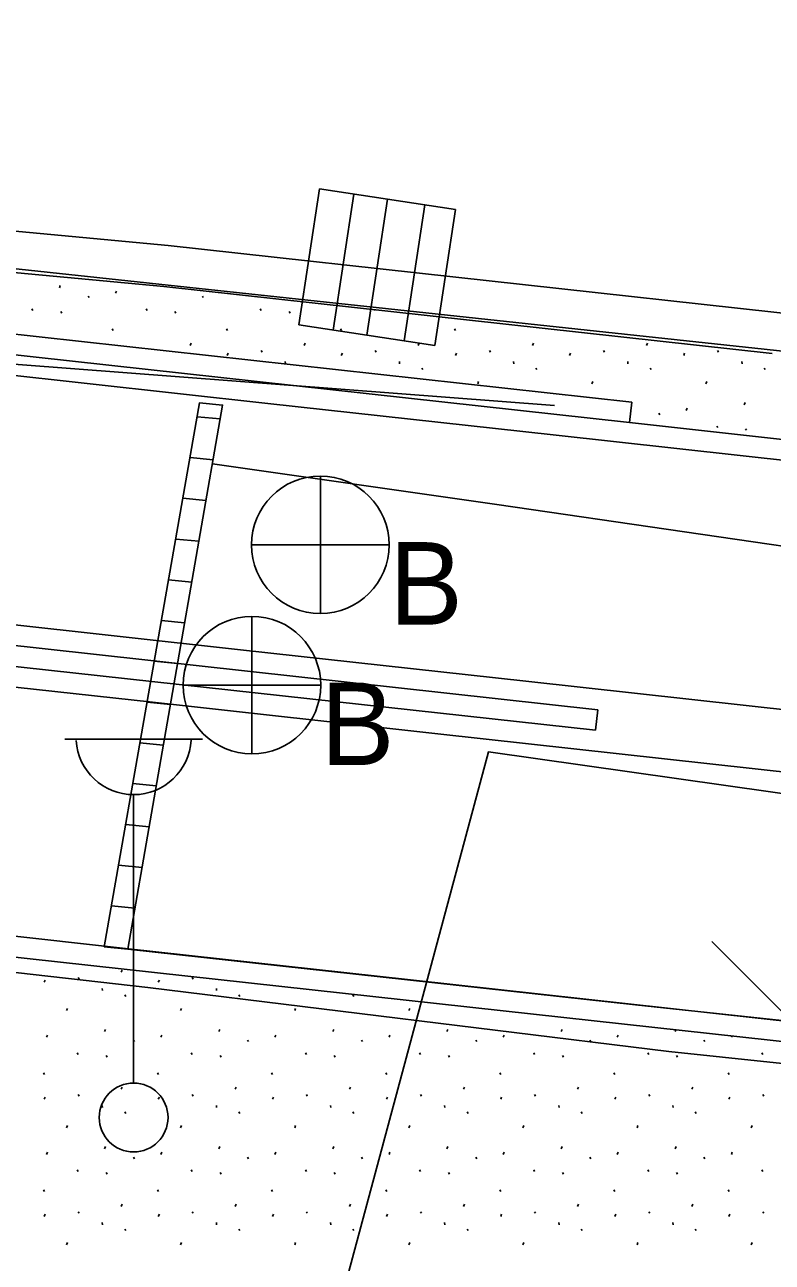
# Model space of a CAD drawing. Extents: x 419101 to 420177, y 4451541 to 4452254.
# Drawn here: x 419984.55 to 419995.41, y 4452043.98 to 4452061.97 of the extents above; entities that cross this region are included whole.
import ezdxf

# ---------------------------------------------------------------- set-up
doc = ezdxf.new("R2010")
doc.units = 0
for name, color, linetype in [('2_KADASTRO', 7, 'Continuous'), ('3_HALİHAZIR', 7, 'Continuous'), ('Level 20', 7, 'Continuous'), ('Level 61', 7, 'Continuous'), ('Level 62', 7, 'Continuous'), ('Level 8', 7, 'Continuous')]:
    doc.layers.add(name, color=color, linetype=linetype)

msp = doc.modelspace()

# ---------------------------------------------------------------- linework, layer by layer
at = {"layer": '2_KADASTRO'}
msp.add_lwpolyline([(419988.649, 4452041.595), (419991.285, 4452051.401), (420033.675, 4452045.389), (420039.569, 4452044.108), (420037.446, 4452030.469)], close=True, dxfattribs=at)
at = {"layer": '3_HALİHAZIR'}
for p, q in [((419988.829, 4452059.586), (419988.529, 4452057.609)), ((419988.829, 4452059.586), (419988.529, 4452057.609)), ((419990.806, 4452059.287), (419988.829, 4452059.586)), ((419990.806, 4452059.287), (419988.829, 4452059.586)), ((419989.029, 4452057.533), (419989.328, 4452059.511)), ((419989.518, 4452057.459), (419989.818, 4452059.437)), ((419990.06, 4452057.377), (419990.359, 4452059.355)), ((419990.507, 4452057.31), (419990.806, 4452059.287)), ((419990.507, 4452057.31), (419990.806, 4452059.287)), ((419988.529, 4452057.609), (419990.507, 4452057.31)), ((419988.529, 4452057.609), (419990.507, 4452057.31)), ((419987.051, 4452056.274), (419987.386, 4452056.241)), ((419986.948, 4452055.681), (419987.282, 4452055.648)), ((419988.842, 4452055.412), (419988.842, 4452053.412)), ((419986.844, 4452055.089), (419987.179, 4452055.055)), ((419986.74, 4452054.496), (419987.076, 4452054.463)), ((419987.842, 4452054.412), (419989.842, 4452054.412)), ((419986.636, 4452053.903), (419986.973, 4452053.87)), ((419986.532, 4452053.311), (419986.87, 4452053.277)), ((419987.848, 4452053.372), (419987.848, 4452051.372)), ((419986.428, 4452052.718), (419986.767, 4452052.685)), ((419986.848, 4452052.372), (419988.848, 4452052.372)), ((419986.324, 4452052.126), (419986.663, 4452052.092)), ((419985.128, 4452051.587), (419987.128, 4452051.587)), ((419986.22, 4452051.533), (419986.56, 4452051.499)), ((419986.117, 4452050.94), (419986.457, 4452050.906)), ((419986.128, 4452046.587), (419986.128, 4452050.78)), ((419986.013, 4452050.348), (419986.354, 4452050.314)), ((419985.909, 4452049.755), (419986.251, 4452049.721)), ((419985.805, 4452049.162), (419986.148, 4452049.128)), ((419996.532, 4452046.644), (419994.532, 4452048.644)), ((419985.701, 4452048.57), (419986.044, 4452048.536))]:
    msp.add_line(p, q, dxfattribs=at)
for points in [[(419952.507, 4452059.688), (419952.145, 4452060.261), (419952.142, 4452060.597), (419952.283, 4452060.91), (419952.563, 4452061.057), (419952.89, 4452061.116), (419953.198, 4452061.176), (419963.279, 4452060.272), (419982.428, 4452058.639), (419999.216, 4452056.832), (420013.037, 4452055.17), (420026.941, 4452052.864)], [(419992.247, 4452056.435), (419983.684, 4452057.092)], [(420026.941, 4452052.864), (420043.961, 4452049.681), (420053.423, 4452047.602), (420055.312, 4452047.194), (420055.604, 4452046.957), (420055.771, 4452046.666), (420055.766, 4452046.417), (420055.724, 4452046.226), (420055.557, 4452046.019), (420042.744, 4452048.291), (420042.596, 4452047.604), (420033.21, 4452048.262), (420027.185, 4452048.345), (420022.869, 4452048.588), (420019.362, 4452049.063), (420017.938, 4452049.22), (420016.067, 4452049.599), (420007.617, 4452051.51), (419996.864, 4452054.203), (419991.409, 4452055), (419987.273, 4452055.591)], [(419968.579, 4452040.742), (419970.163, 4452043.264), (419971.442, 4452044.98), (419972.463, 4452045.939), (419973.442, 4452046.692), (419974.918, 4452047.48), (419976.062, 4452048.004), (419977.174, 4452048.337), (419978.291, 4452048.58), (419979.461, 4452048.613), (419981.587, 4452048.513), (419986.337, 4452047.977), (419993.907, 4452047.047), (420006.159, 4452045.753)], [(419986.044, 4452048.536), (419993.424, 4452047.727), (420004.377, 4452046.552), (420014.502, 4452045.305), (420020.341, 4452044.709), (420025.941, 4452044.186), (420026.553, 4452044.076), (420026.58, 4452044.013), (420026.579, 4452043.97), (420026.539, 4452043.865), (420026.48, 4452043.78), (420017.147, 4452036.548), (420015.308, 4452035.069), (420015.031, 4452034.874), (420005.498, 4452031.27), (420003.923, 4452030.769), (420002.724, 4452030.557), (419993.298, 4452030.084), (419982.058, 4452029.178), (419970.147, 4452028.043), (419955.13, 4452025.693)]]:
    msp.add_lwpolyline(points, dxfattribs=at)
msp.add_lwpolyline([(419985.701, 4452048.57), (419986.044, 4452048.536), (419987.421, 4452056.444), (419987.087, 4452056.478)], close=True, dxfattribs=at)
for centre, radius in [((419988.842, 4452054.412), 1), ((419987.848, 4452052.372), 1), ((419986.128, 4452046.087), 0.5)]:
    msp.add_circle(centre, radius, dxfattribs=at)
msp.add_arc((419986.128, 4452051.617), 0.837, 183.298, 356.9072, dxfattribs=at)
at = {"layer": 'Level 20'}
for p, q in [((419982.423, 4452057.089), (419988.079, 4452056.466)), ((419988.079, 4452056.466), (419992.224, 4452056.009)), ((419992.224, 4452056.009), (419996.887, 4452055.495)), ((419981.93, 4452052.616), (419986.403, 4452052.123)), ((419986.403, 4452052.123), (419990.548, 4452051.666))]:
    msp.add_line(p, q, dxfattribs=at)
at = {"layer": 'Level 61'}
for p, q in [((419993.367, 4452056.486), (419982.488, 4452057.685)), ((419993.335, 4452056.188), (419993.367, 4452056.486)), ((419993.335, 4452056.188), (419996.92, 4452055.793)), ((419982.028, 4452053.511), (419987.684, 4452052.887)), ((419987.684, 4452052.887), (419991.829, 4452052.43)), ((419991.829, 4452052.43), (419996.493, 4452051.916)), ((419990.548, 4452051.666), (420005.405, 4452050.028)), ((419981.535, 4452049.038), (419986.008, 4452048.545)), ((419992.381, 4452047.54), (419981.502, 4452048.739)), ((419986.008, 4452048.545), (419990.153, 4452048.088)), ((419990.153, 4452048.088), (420025.415, 4452044.201)), ((420024.421, 4452044.003), (419992.381, 4452047.54))]:
    msp.add_line(p, q, dxfattribs=at)
for points in [[(419939.831, 4452062.409), (419957.424, 4452061.531), (419973.441, 4452059.997), (419986.628, 4452058.763), (420000.625, 4452057.224), (420013.011, 4452055.592), (420024.414, 4452053.78), (420033.415, 4452052.294), (420046.864, 4452049.657), (420058.422, 4452047.062), (420069.54, 4452044.58), (420083.029, 4452041.496), (420096.057, 4452038.082), (420104.516, 4452035.815), (420109.335, 4452034.23), (420113.645, 4452032.509)], [(419942.339, 4452061.682), (419957.381, 4452060.933), (419973.385, 4452059.399), (419986.567, 4452058.166), (419995.41, 4452057.194)]]:
    msp.add_lwpolyline(points, dxfattribs=at)
at = {"layer": 'Level 62'}
for p, q in [((419985.049, 4452058.149), (419985.063, 4452058.181)), ((419986.708, 4452058.149), (419986.708, 4452058.15)), ((419985.468, 4452058.026), (419985.482, 4452058.005)), ((419985.866, 4452058.068), (419985.88, 4452058.1)), ((419987.127, 4452058.026), (419987.141, 4452058.005)), ((419984.651, 4452057.84), (419984.665, 4452057.819)), ((419985.071, 4452057.802), (419985.085, 4452057.78)), ((419986.31, 4452057.84), (419986.324, 4452057.819)), ((419986.729, 4452057.802), (419986.744, 4452057.78)), ((419987.968, 4452057.84), (419987.982, 4452057.819)), ((419988.388, 4452057.802), (419988.402, 4452057.78)), ((419989.635, 4452057.828), (419989.641, 4452057.819)), ((419990.06, 4452057.782), (419990.061, 4452057.78)), ((419985.818, 4452057.55), (419985.833, 4452057.528)), ((419987.477, 4452057.55), (419987.491, 4452057.528)), ((419989.136, 4452057.55), (419989.15, 4452057.528)), ((419990.794, 4452057.55), (419990.808, 4452057.528)), ((419986.949, 4452057.311), (419986.963, 4452057.343)), ((419987.982, 4452057.234), (419987.996, 4452057.213)), ((419988.607, 4452057.311), (419988.622, 4452057.343)), ((419989.64, 4452057.234), (419989.654, 4452057.213)), ((419990.266, 4452057.311), (419990.28, 4452057.343)), ((419991.299, 4452057.234), (419991.313, 4452057.213)), ((419991.925, 4452057.311), (419991.939, 4452057.343)), ((419992.957, 4452057.234), (419992.972, 4452057.213)), ((419993.583, 4452057.311), (419993.597, 4452057.343)), ((419994.616, 4452057.234), (419994.63, 4452057.213)), ((419987.489, 4452057.165), (419987.503, 4452057.197)), ((419988.333, 4452057.076), (419988.337, 4452057.044)), ((419989.147, 4452057.165), (419989.162, 4452057.197)), ((419989.992, 4452057.076), (419989.995, 4452057.044)), ((419990.806, 4452057.165), (419990.82, 4452057.197)), ((419991.65, 4452057.076), (419991.654, 4452057.044)), ((419992.464, 4452057.165), (419992.479, 4452057.197)), ((419993.309, 4452057.076), (419993.313, 4452057.044)), ((419994.123, 4452057.165), (419994.137, 4452057.197)), ((419994.968, 4452057.076), (419994.971, 4452057.044)), ((419990.318, 4452056.982), (419990.332, 4452056.961)), ((419991.976, 4452056.982), (419991.99, 4452056.961)), ((419993.635, 4452056.982), (419993.649, 4452056.961)), ((419995.294, 4452056.982), (419995.308, 4452056.961)), ((419991.129, 4452056.753), (419991.143, 4452056.785)), ((419992.788, 4452056.753), (419992.802, 4452056.785)), ((419994.446, 4452056.753), (419994.461, 4452056.785)), ((419993.761, 4452056.324), (419993.775, 4452056.303)), ((419994.159, 4452056.366), (419994.173, 4452056.398)), ((419995.001, 4452056.447), (419995.015, 4452056.479)), ((419994.603, 4452056.138), (419994.617, 4452056.117)), ((419995.022, 4452056.1), (419995.037, 4452056.078)), ((419985.947, 4452048.199), (419985.962, 4452048.23)), ((419984.829, 4452048.053), (419984.843, 4452048.085)), ((419985.322, 4452048.122), (419985.336, 4452048.1)), ((419986.487, 4452048.053), (419986.502, 4452048.085)), ((419986.98, 4452048.122), (419986.994, 4452048.1)), ((419985.673, 4452047.964), (419985.677, 4452047.932)), ((419985.999, 4452047.87), (419986.013, 4452047.848)), ((419987.332, 4452047.964), (419987.335, 4452047.932)), ((419987.658, 4452047.87), (419987.672, 4452047.848)), ((419989.316, 4452047.87), (419989.33, 4452047.848)), ((419985.152, 4452047.641), (419985.166, 4452047.673)), ((419986.81, 4452047.641), (419986.825, 4452047.673)), ((419988.469, 4452047.641), (419988.483, 4452047.673)), ((419990.128, 4452047.641), (419990.142, 4452047.673)), ((419985.706, 4452047.335), (419985.72, 4452047.367)), ((419987.365, 4452047.335), (419987.379, 4452047.367)), ((419989.023, 4452047.335), (419989.037, 4452047.367)), ((419990.682, 4452047.335), (419990.696, 4452047.367)), ((419992.341, 4452047.335), (419992.355, 4452047.367)), ((419993.999, 4452047.335), (419994.01, 4452047.36)), ((419984.864, 4452047.253), (419984.878, 4452047.285)), ((419986.125, 4452047.212), (419986.139, 4452047.19)), ((419986.523, 4452047.253), (419986.537, 4452047.285)), ((419987.784, 4452047.212), (419987.798, 4452047.19)), ((419988.181, 4452047.253), (419988.196, 4452047.285)), ((419989.442, 4452047.212), (419989.457, 4452047.19)), ((419989.84, 4452047.253), (419989.854, 4452047.285)), ((419991.101, 4452047.212), (419991.115, 4452047.19)), ((419991.499, 4452047.253), (419991.513, 4452047.285)), ((419992.76, 4452047.212), (419992.774, 4452047.19)), ((419993.157, 4452047.253), (419993.171, 4452047.285)), ((419994.418, 4452047.212), (419994.432, 4452047.19)), ((419994.816, 4452047.253), (419994.823, 4452047.27)), ((419985.308, 4452047.026), (419985.322, 4452047.004)), ((419985.728, 4452046.987), (419985.742, 4452046.966)), ((419986.967, 4452047.026), (419986.981, 4452047.004)), ((419987.387, 4452046.987), (419987.401, 4452046.966)), ((419988.625, 4452047.026), (419988.64, 4452047.004)), ((419989.045, 4452046.987), (419989.059, 4452046.966)), ((419990.284, 4452047.026), (419990.298, 4452047.004)), ((419990.704, 4452046.987), (419990.718, 4452046.966)), ((419991.943, 4452047.026), (419991.957, 4452047.004)), ((419992.362, 4452046.987), (419992.377, 4452046.966)), ((419993.601, 4452047.026), (419993.615, 4452047.004)), ((419994.021, 4452046.987), (419994.035, 4452046.966)), ((419995.26, 4452047.026), (419995.274, 4452047.004)), ((419984.817, 4452046.735), (419984.831, 4452046.714)), ((419986.476, 4452046.735), (419986.49, 4452046.714)), ((419988.134, 4452046.735), (419988.148, 4452046.714)), ((419989.793, 4452046.735), (419989.807, 4452046.714)), ((419991.451, 4452046.735), (419991.466, 4452046.714)), ((419993.11, 4452046.735), (419993.124, 4452046.714)), ((419994.769, 4452046.735), (419994.783, 4452046.714)), ((419985.947, 4452046.497), (419985.962, 4452046.528)), ((419987.606, 4452046.497), (419987.62, 4452046.528)), ((419989.265, 4452046.497), (419989.279, 4452046.528)), ((419990.923, 4452046.497), (419990.937, 4452046.528)), ((419992.582, 4452046.497), (419992.596, 4452046.528)), ((419994.24, 4452046.497), (419994.255, 4452046.528)), ((419984.829, 4452046.351), (419984.843, 4452046.383)), ((419985.322, 4452046.42), (419985.336, 4452046.398)), ((419985.673, 4452046.262), (419985.677, 4452046.23)), ((419986.487, 4452046.351), (419986.502, 4452046.383)), ((419986.98, 4452046.42), (419986.994, 4452046.398)), ((419987.332, 4452046.262), (419987.335, 4452046.23)), ((419988.146, 4452046.351), (419988.16, 4452046.383)), ((419988.639, 4452046.42), (419988.653, 4452046.398)), ((419988.99, 4452046.262), (419988.994, 4452046.23)), ((419989.804, 4452046.351), (419989.819, 4452046.383)), ((419990.297, 4452046.42), (419990.312, 4452046.398)), ((419990.649, 4452046.262), (419990.653, 4452046.23)), ((419991.463, 4452046.351), (419991.477, 4452046.383)), ((419991.956, 4452046.42), (419991.97, 4452046.398)), ((419992.308, 4452046.262), (419992.311, 4452046.23)), ((419993.122, 4452046.351), (419993.136, 4452046.383)), ((419993.615, 4452046.42), (419993.629, 4452046.398)), ((419993.966, 4452046.262), (419993.97, 4452046.23)), ((419994.78, 4452046.351), (419994.795, 4452046.383)), ((419995.273, 4452046.42), (419995.287, 4452046.398)), ((419985.999, 4452046.168), (419986.013, 4452046.146)), ((419987.658, 4452046.168), (419987.672, 4452046.146)), ((419989.316, 4452046.168), (419989.33, 4452046.146)), ((419990.975, 4452046.168), (419990.989, 4452046.146)), ((419992.634, 4452046.168), (419992.648, 4452046.146)), ((419994.292, 4452046.168), (419994.306, 4452046.146)), ((419985.152, 4452045.939), (419985.166, 4452045.971)), ((419986.81, 4452045.939), (419986.825, 4452045.971)), ((419988.469, 4452045.939), (419988.483, 4452045.971)), ((419990.128, 4452045.939), (419990.142, 4452045.971)), ((419991.786, 4452045.939), (419991.801, 4452045.971)), ((419993.445, 4452045.939), (419993.459, 4452045.971)), ((419995.103, 4452045.939), (419995.118, 4452045.971)), ((419984.864, 4452045.551), (419984.878, 4452045.583)), ((419985.706, 4452045.633), (419985.72, 4452045.665)), ((419986.523, 4452045.551), (419986.537, 4452045.583)), ((419987.365, 4452045.633), (419987.379, 4452045.665)), ((419988.181, 4452045.551), (419988.196, 4452045.583)), ((419989.023, 4452045.633), (419989.037, 4452045.665)), ((419989.84, 4452045.551), (419989.854, 4452045.583)), ((419990.682, 4452045.633), (419990.696, 4452045.665)), ((419991.499, 4452045.551), (419991.513, 4452045.583)), ((419992.341, 4452045.633), (419992.355, 4452045.665)), ((419993.157, 4452045.551), (419993.171, 4452045.583)), ((419993.999, 4452045.633), (419994.013, 4452045.665)), ((419994.816, 4452045.551), (419994.83, 4452045.583)), ((419986.125, 4452045.51), (419986.139, 4452045.488)), ((419987.784, 4452045.51), (419987.798, 4452045.488)), ((419989.442, 4452045.51), (419989.457, 4452045.488)), ((419991.101, 4452045.51), (419991.115, 4452045.488)), ((419992.76, 4452045.51), (419992.774, 4452045.488)), ((419994.418, 4452045.51), (419994.432, 4452045.488)), ((419985.308, 4452045.324), (419985.322, 4452045.302)), ((419985.728, 4452045.285), (419985.742, 4452045.264)), ((419986.967, 4452045.324), (419986.981, 4452045.302)), ((419987.387, 4452045.285), (419987.401, 4452045.264)), ((419988.625, 4452045.324), (419988.64, 4452045.302)), ((419989.045, 4452045.285), (419989.059, 4452045.264)), ((419990.284, 4452045.324), (419990.298, 4452045.302)), ((419990.704, 4452045.285), (419990.718, 4452045.264)), ((419991.943, 4452045.324), (419991.957, 4452045.302)), ((419992.362, 4452045.285), (419992.377, 4452045.264)), ((419993.601, 4452045.324), (419993.615, 4452045.302)), ((419994.021, 4452045.285), (419994.035, 4452045.264)), ((419995.26, 4452045.324), (419995.274, 4452045.302)), ((419984.817, 4452045.033), (419984.831, 4452045.012)), ((419986.476, 4452045.033), (419986.49, 4452045.012)), ((419988.134, 4452045.033), (419988.148, 4452045.012)), ((419989.793, 4452045.033), (419989.807, 4452045.012)), ((419991.451, 4452045.033), (419991.466, 4452045.012)), ((419993.11, 4452045.033), (419993.124, 4452045.012)), ((419994.769, 4452045.033), (419994.783, 4452045.012)), ((419985.947, 4452044.795), (419985.962, 4452044.826)), ((419987.606, 4452044.795), (419987.62, 4452044.826)), ((419989.265, 4452044.795), (419989.279, 4452044.826)), ((419990.923, 4452044.795), (419990.937, 4452044.826)), ((419992.582, 4452044.795), (419992.596, 4452044.826)), ((419994.24, 4452044.795), (419994.255, 4452044.826)), ((419984.829, 4452044.649), (419984.843, 4452044.681)), ((419985.322, 4452044.718), (419985.336, 4452044.696)), ((419986.487, 4452044.649), (419986.502, 4452044.681)), ((419986.98, 4452044.718), (419986.994, 4452044.696)), ((419988.146, 4452044.649), (419988.16, 4452044.681)), ((419988.639, 4452044.718), (419988.653, 4452044.696)), ((419989.804, 4452044.649), (419989.819, 4452044.681)), ((419990.297, 4452044.718), (419990.312, 4452044.696)), ((419991.463, 4452044.649), (419991.477, 4452044.681)), ((419991.956, 4452044.718), (419991.97, 4452044.696)), ((419993.122, 4452044.649), (419993.136, 4452044.681)), ((419993.615, 4452044.718), (419993.629, 4452044.696)), ((419994.78, 4452044.649), (419994.795, 4452044.681)), ((419995.273, 4452044.718), (419995.287, 4452044.696)), ((419985.673, 4452044.56), (419985.677, 4452044.528)), ((419985.999, 4452044.466), (419986.013, 4452044.444)), ((419987.332, 4452044.56), (419987.335, 4452044.528)), ((419987.658, 4452044.466), (419987.672, 4452044.444)), ((419988.99, 4452044.56), (419988.994, 4452044.528)), ((419989.316, 4452044.466), (419989.33, 4452044.444)), ((419990.649, 4452044.56), (419990.653, 4452044.528)), ((419990.975, 4452044.466), (419990.989, 4452044.444)), ((419992.308, 4452044.56), (419992.311, 4452044.528)), ((419992.634, 4452044.466), (419992.648, 4452044.444)), ((419993.966, 4452044.56), (419993.97, 4452044.528)), ((419994.292, 4452044.466), (419994.306, 4452044.444)), ((419985.152, 4452044.237), (419985.166, 4452044.269)), ((419986.81, 4452044.237), (419986.825, 4452044.269)), ((419988.469, 4452044.237), (419988.483, 4452044.269)), ((419990.128, 4452044.237), (419990.142, 4452044.269)), ((419991.786, 4452044.237), (419991.801, 4452044.269)), ((419993.445, 4452044.237), (419993.459, 4452044.269)), ((419995.103, 4452044.237), (419995.118, 4452044.269))]:
    msp.add_line(p, q, dxfattribs=at)
at = {"layer": 'Level 8'}
for p, q in [((419982.456, 4452057.387), (419993.335, 4452056.188)), ((419992.874, 4452052.013), (419981.995, 4452053.212)), ((419981.963, 4452052.914), (419992.842, 4452051.715)), ((419992.842, 4452051.715), (419992.874, 4452052.013))]:
    msp.add_line(p, q, dxfattribs=at)

# ---------------------------------------------------------------- texts
at = {"layer": '3_HALİHAZIR'}
for p in [(419989.842, 4452053.251), (419988.848, 4452051.21)]:
    msp.add_text('B', height=1.2, dxfattribs=at).set_placement(p)

doc.saveas('drawing.dxf')
